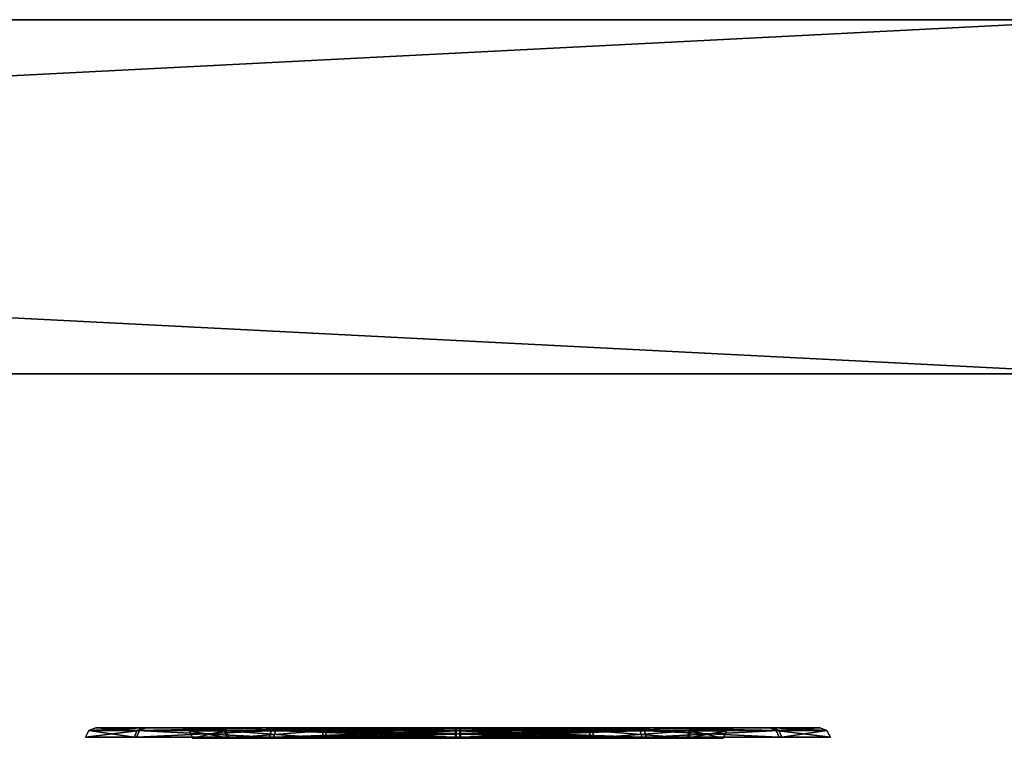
# Model space of a CAD drawing. Header units: millimetres. Extents: x -150 to 150, y -85 to 1149.
# Tile 359 of 656: x -70.24 to -67.46, y 1014.37 to 1016.4. Entities that reach past the tile are written whole.
import ezdxf

# ---------------------------------------------------------------- set-up
doc = ezdxf.new("R2010")
doc.units = ezdxf.units.MM
doc.header["$LTSCALE"] = 21.359881
for name, color, linetype in [('8800', 7, 'CONTINUOUS'), ('8801', 7, 'CONTINUOUS'), ('8802', 7, 'CONTINUOUS'), ('8803', 7, 'CONTINUOUS'), ('8804', 7, 'CONTINUOUS'), ('8805', 7, 'CONTINUOUS'), ('8806', 7, 'CONTINUOUS'), ('8807', 7, 'CONTINUOUS'), ('9017', 7, 'CONTINUOUS'), ('9018', 7, 'CONTINUOUS'), ('9019', 7, 'CONTINUOUS')]:
    doc.layers.add(name, color=color, linetype=linetype)

msp = doc.modelspace()

# ---------------------------------------------------------------- linework, layer by layer
at = {"layer": '8800', "linetype": 'CONTINUOUS'}
for points in [[(-69.7588, 1014.3912, 299.9949), (-69.6596, 1014.3912, 300.375), (-69.75, 1014.37, 299.995), (-69.7588, 1014.3912, 299.9949)], [(-69.6546, 1014.3912, 299.6162), (-69.7588, 1014.3912, 299.9949), (-69.647, 1014.37, 299.6207), (-69.6546, 1014.3912, 299.6162)], [(-69.647, 1014.37, 299.6207), (-69.7588, 1014.3912, 299.9949), (-69.75, 1014.37, 299.995), (-69.647, 1014.37, 299.6207)], [(-69.75, 1014.37, 299.995), (-69.6596, 1014.3912, 300.375), (-69.652, 1014.37, 300.3707), (-69.75, 1014.37, 299.995)], [(-69.6596, 1014.3912, 300.375), (-69.3838, 1014.3912, 300.6546), (-69.652, 1014.37, 300.3707), (-69.6596, 1014.3912, 300.375)], [(-69.375, 1014.3912, 299.3404), (-69.6546, 1014.3912, 299.6162), (-69.3707, 1014.37, 299.348), (-69.375, 1014.3912, 299.3404)], [(-69.3707, 1014.37, 299.348), (-69.6546, 1014.3912, 299.6162), (-69.647, 1014.37, 299.6207), (-69.3707, 1014.37, 299.348)], [(-69.652, 1014.37, 300.3707), (-69.3838, 1014.3912, 300.6546), (-69.3793, 1014.37, 300.647), (-69.652, 1014.37, 300.3707)], [(-69.3838, 1014.3912, 300.6546), (-69.0051, 1014.3912, 300.7588), (-69.3793, 1014.37, 300.647), (-69.3838, 1014.3912, 300.6546)], [(-69.0051, 1014.3912, 300.7588), (-69.005, 1014.3815, 300.7523), (-69.3793, 1014.37, 300.647), (-69.0051, 1014.3912, 300.7588)], [(-69.005, 1014.3815, 300.7523), (-69.005, 1014.37, 300.75), (-69.3793, 1014.37, 300.647), (-69.005, 1014.3815, 300.7523)], [(-68.9949, 1014.3912, 299.2412), (-69.375, 1014.3912, 299.3404), (-68.995, 1014.3815, 299.2477), (-68.9949, 1014.3912, 299.2412)], [(-68.995, 1014.3815, 299.2477), (-69.375, 1014.3912, 299.3404), (-68.995, 1014.37, 299.25), (-68.995, 1014.3815, 299.2477)], [(-68.995, 1014.37, 299.25), (-69.375, 1014.3912, 299.3404), (-69.3707, 1014.37, 299.348), (-68.995, 1014.37, 299.25)]]:
    msp.add_3dface(points, dxfattribs=at)
at = {"layer": '8801', "linetype": 'CONTINUOUS'}
for points in [[(-69.6596, 1014.3912, 300.375), (-69.7588, 1014.3912, 299.9949), (-69.78, 1014.4, 299.9961), (-69.6596, 1014.3912, 300.375)], [(-69.6774, 1014.4, 300.3867), (-69.6596, 1014.3912, 300.375), (-69.78, 1014.4, 299.9961), (-69.6774, 1014.4, 300.3867)], [(-69.78, 1014.4, 299.9961), (-69.7588, 1014.3912, 299.9949), (-69.6739, 1014.4, 299.6073), (-69.78, 1014.4, 299.9961)], [(-69.7588, 1014.3912, 299.9949), (-69.6546, 1014.3912, 299.6162), (-69.6739, 1014.4, 299.6073), (-69.7588, 1014.3912, 299.9949)], [(-69.3946, 1014.4, 300.6728), (-69.6596, 1014.3912, 300.375), (-69.6774, 1014.4, 300.3867), (-69.3946, 1014.4, 300.6728)], [(-69.6739, 1014.4, 299.6073), (-69.6546, 1014.3912, 299.6162), (-69.3876, 1014.4, 299.3231), (-69.6739, 1014.4, 299.6073)], [(-69.3838, 1014.3912, 300.6546), (-69.6596, 1014.3912, 300.375), (-69.3946, 1014.4, 300.6728), (-69.3838, 1014.3912, 300.6546)], [(-69.6546, 1014.3912, 299.6162), (-69.375, 1014.3912, 299.3404), (-69.3876, 1014.4, 299.3231), (-69.6546, 1014.3912, 299.6162)], [(-69.0052, 1014.4, 300.78), (-69.3838, 1014.3912, 300.6546), (-69.3946, 1014.4, 300.6728), (-69.0052, 1014.4, 300.78)], [(-69.3876, 1014.4, 299.3231), (-69.375, 1014.3912, 299.3404), (-69.1979, 1014.4, 299.2455), (-69.3876, 1014.4, 299.3231)], [(-69.3838, 1014.3912, 300.6546), (-69.0052, 1014.4, 300.78), (-69.0051, 1014.3977, 300.7685), (-69.3838, 1014.3912, 300.6546)], [(-69.0051, 1014.3912, 300.7588), (-69.3838, 1014.3912, 300.6546), (-69.0051, 1014.3977, 300.7685), (-69.0051, 1014.3912, 300.7588)], [(-69.375, 1014.3912, 299.3404), (-68.9949, 1014.3912, 299.2412), (-69.1979, 1014.4, 299.2455), (-69.375, 1014.3912, 299.3404)], [(-69.1979, 1014.4, 299.2455), (-68.9949, 1014.3912, 299.2412), (-68.9949, 1014.3977, 299.2315), (-69.1979, 1014.4, 299.2455)], [(-68.9948, 1014.4, 299.22), (-69.1979, 1014.4, 299.2455), (-68.9949, 1014.3977, 299.2315), (-68.9948, 1014.4, 299.22)]]:
    msp.add_3dface(points, dxfattribs=at)
at = {"layer": '8802', "linetype": 'CONTINUOUS'}
for points in [[(-69.005, 1014.3815, 300.7523), (-69.0051, 1014.3912, 300.7588), (-68.625, 1014.3912, 300.6596), (-69.005, 1014.3815, 300.7523)], [(-69.005, 1014.37, 300.75), (-69.005, 1014.3815, 300.7523), (-68.625, 1014.3912, 300.6596), (-69.005, 1014.37, 300.75)], [(-69.005, 1014.37, 300.75), (-68.625, 1014.3912, 300.6596), (-68.6293, 1014.37, 300.652), (-69.005, 1014.37, 300.75)], [(-68.9949, 1014.3912, 299.2412), (-68.995, 1014.3815, 299.2477), (-68.6207, 1014.37, 299.353), (-68.9949, 1014.3912, 299.2412)], [(-68.995, 1014.3815, 299.2477), (-68.995, 1014.37, 299.25), (-68.6207, 1014.37, 299.353), (-68.995, 1014.3815, 299.2477)], [(-68.6162, 1014.3912, 299.3454), (-68.9949, 1014.3912, 299.2412), (-68.6207, 1014.37, 299.353), (-68.6162, 1014.3912, 299.3454)], [(-68.625, 1014.3912, 300.6596), (-68.3454, 1014.3912, 300.3838), (-68.6293, 1014.37, 300.652), (-68.625, 1014.3912, 300.6596)], [(-68.6293, 1014.37, 300.652), (-68.3454, 1014.3912, 300.3838), (-68.353, 1014.37, 300.3793), (-68.6293, 1014.37, 300.652)], [(-68.348, 1014.37, 299.6293), (-68.6162, 1014.3912, 299.3454), (-68.6207, 1014.37, 299.353), (-68.348, 1014.37, 299.6293)], [(-68.3404, 1014.3912, 299.625), (-68.6162, 1014.3912, 299.3454), (-68.348, 1014.37, 299.6293), (-68.3404, 1014.3912, 299.625)], [(-68.3454, 1014.3912, 300.3838), (-68.2412, 1014.3912, 300.0051), (-68.353, 1014.37, 300.3793), (-68.3454, 1014.3912, 300.3838)], [(-68.353, 1014.37, 300.3793), (-68.2412, 1014.3912, 300.0051), (-68.25, 1014.37, 300.005), (-68.353, 1014.37, 300.3793)], [(-68.25, 1014.37, 300.005), (-68.3404, 1014.3912, 299.625), (-68.348, 1014.37, 299.6293), (-68.25, 1014.37, 300.005)], [(-68.2412, 1014.3912, 300.0051), (-68.3404, 1014.3912, 299.625), (-68.25, 1014.37, 300.005), (-68.2412, 1014.3912, 300.0051)]]:
    msp.add_3dface(points, dxfattribs=at)
at = {"layer": '8803', "linetype": 'CONTINUOUS'}
for points in [[(-69.0051, 1014.3977, 300.7685), (-69.0052, 1014.4, 300.78), (-68.8021, 1014.4, 300.7545), (-69.0051, 1014.3977, 300.7685)], [(-69.0051, 1014.3912, 300.7588), (-69.0051, 1014.3977, 300.7685), (-68.8021, 1014.4, 300.7545), (-69.0051, 1014.3912, 300.7588)], [(-68.625, 1014.3912, 300.6596), (-69.0051, 1014.3912, 300.7588), (-68.8021, 1014.4, 300.7545), (-68.625, 1014.3912, 300.6596)], [(-68.9948, 1014.4, 299.22), (-68.9949, 1014.3977, 299.2315), (-68.6162, 1014.3912, 299.3454), (-68.9948, 1014.4, 299.22)], [(-68.9949, 1014.3977, 299.2315), (-68.9949, 1014.3912, 299.2412), (-68.6162, 1014.3912, 299.3454), (-68.9949, 1014.3977, 299.2315)], [(-68.9948, 1014.4, 299.22), (-68.6162, 1014.3912, 299.3454), (-68.6054, 1014.4, 299.3272), (-68.9948, 1014.4, 299.22)], [(-68.6124, 1014.4, 300.6769), (-68.625, 1014.3912, 300.6596), (-68.8021, 1014.4, 300.7545), (-68.6124, 1014.4, 300.6769)], [(-68.3454, 1014.3912, 300.3838), (-68.625, 1014.3912, 300.6596), (-68.6124, 1014.4, 300.6769), (-68.3454, 1014.3912, 300.3838)], [(-68.6162, 1014.3912, 299.3454), (-68.3404, 1014.3912, 299.625), (-68.6054, 1014.4, 299.3272), (-68.6162, 1014.3912, 299.3454)], [(-68.3261, 1014.4, 300.3927), (-68.3454, 1014.3912, 300.3838), (-68.6124, 1014.4, 300.6769), (-68.3261, 1014.4, 300.3927)], [(-68.6054, 1014.4, 299.3272), (-68.3404, 1014.3912, 299.625), (-68.3226, 1014.4, 299.6133), (-68.6054, 1014.4, 299.3272)], [(-68.2412, 1014.3912, 300.0051), (-68.3454, 1014.3912, 300.3838), (-68.3261, 1014.4, 300.3927), (-68.2412, 1014.3912, 300.0051)], [(-68.3404, 1014.3912, 299.625), (-68.2412, 1014.3912, 300.0051), (-68.22, 1014.4, 300.0039), (-68.3404, 1014.3912, 299.625)], [(-68.3226, 1014.4, 299.6133), (-68.3404, 1014.3912, 299.625), (-68.22, 1014.4, 300.0039), (-68.3226, 1014.4, 299.6133)], [(-68.22, 1014.4, 300.0039), (-68.2412, 1014.3912, 300.0051), (-68.3261, 1014.4, 300.3927), (-68.22, 1014.4, 300.0039)]]:
    msp.add_3dface(points, dxfattribs=at)
at = {"layer": '8804', "linetype": 'CONTINUOUS'}
for points in [[(-70.0431, 1014.3923, 299.993), (-69.8998, 1014.3923, 299.4724), (-70.0529, 1014.3733, 299.993), (-70.0431, 1014.3923, 299.993)], [(-70.0529, 1014.3733, 299.993), (-69.8998, 1014.3923, 299.4724), (-69.9083, 1014.3733, 299.4675), (-70.0529, 1014.3733, 299.993)], [(-69.9153, 1014.3733, 300.5203), (-70.0431, 1014.3923, 299.993), (-70.0529, 1014.3733, 299.993), (-69.9153, 1014.3733, 300.5203)], [(-69.9068, 1014.3923, 300.5155), (-70.0431, 1014.3923, 299.993), (-69.9153, 1014.3733, 300.5203), (-69.9068, 1014.3923, 300.5155)], [(-69.5325, 1014.3733, 300.9083), (-69.9068, 1014.3923, 300.5155), (-69.9153, 1014.3733, 300.5203), (-69.5325, 1014.3733, 300.9083)], [(-69.8998, 1014.3923, 299.4724), (-69.5155, 1014.3923, 299.0932), (-69.9083, 1014.3733, 299.4675), (-69.8998, 1014.3923, 299.4724)], [(-69.9083, 1014.3733, 299.4675), (-69.5155, 1014.3923, 299.0932), (-69.5203, 1014.3733, 299.0847), (-69.9083, 1014.3733, 299.4675)], [(-69.5276, 1014.3923, 300.8998), (-69.9068, 1014.3923, 300.5155), (-69.5325, 1014.3733, 300.9083), (-69.5276, 1014.3923, 300.8998)], [(-69.007, 1014.3733, 301.0529), (-69.5276, 1014.3923, 300.8998), (-69.5325, 1014.3733, 300.9083), (-69.007, 1014.3733, 301.0529)], [(-69.007, 1014.3923, 301.0431), (-69.5276, 1014.3923, 300.8998), (-69.007, 1014.3837, 301.0497), (-69.007, 1014.3923, 301.0431)], [(-69.007, 1014.3837, 301.0497), (-69.5276, 1014.3923, 300.8998), (-69.007, 1014.3733, 301.0529), (-69.007, 1014.3837, 301.0497)], [(-68.993, 1014.3923, 298.9569), (-68.993, 1014.3837, 298.9503), (-69.5203, 1014.3733, 299.0847), (-68.993, 1014.3923, 298.9569)], [(-69.5155, 1014.3923, 299.0932), (-68.993, 1014.3923, 298.9569), (-69.5203, 1014.3733, 299.0847), (-69.5155, 1014.3923, 299.0932)], [(-68.993, 1014.3837, 298.9503), (-68.993, 1014.3733, 298.9471), (-69.5203, 1014.3733, 299.0847), (-68.993, 1014.3837, 298.9503)]]:
    msp.add_3dface(points, dxfattribs=at)
at = {"layer": '8805', "linetype": 'CONTINUOUS'}
for points in [[(-69.8998, 1014.3923, 299.4724), (-70.0431, 1014.3923, 299.993), (-70.023, 1014.4, 299.9924), (-69.8998, 1014.3923, 299.4724)], [(-70.0431, 1014.3923, 299.993), (-69.9068, 1014.3923, 300.5155), (-69.8907, 1014.4, 300.5032), (-70.0431, 1014.3923, 299.993)], [(-70.023, 1014.4, 299.9924), (-70.0431, 1014.3923, 299.993), (-69.8907, 1014.4, 300.5032), (-70.023, 1014.4, 299.9924)], [(-69.8824, 1014.4, 299.4824), (-69.8998, 1014.3923, 299.4724), (-70.023, 1014.4, 299.9924), (-69.8824, 1014.4, 299.4824)], [(-69.9068, 1014.3923, 300.5155), (-69.5276, 1014.3923, 300.8998), (-69.5203, 1014.4, 300.8809), (-69.9068, 1014.3923, 300.5155)], [(-69.8907, 1014.4, 300.5032), (-69.9068, 1014.3923, 300.5155), (-69.5203, 1014.4, 300.8809), (-69.8907, 1014.4, 300.5032)], [(-69.5155, 1014.3923, 299.0932), (-69.8998, 1014.3923, 299.4724), (-69.5062, 1014.4, 299.1109), (-69.5155, 1014.3923, 299.0932)], [(-69.5062, 1014.4, 299.1109), (-69.8998, 1014.3923, 299.4724), (-69.8824, 1014.4, 299.4824), (-69.5062, 1014.4, 299.1109)], [(-69.5276, 1014.3923, 300.8998), (-69.007, 1014.3923, 301.0431), (-69.2729, 1014.4, 300.986), (-69.5276, 1014.3923, 300.8998)], [(-69.5203, 1014.4, 300.8809), (-69.5276, 1014.3923, 300.8998), (-69.2729, 1014.4, 300.986), (-69.5203, 1014.4, 300.8809)], [(-68.9932, 1014.4, 298.977), (-69.5155, 1014.3923, 299.0932), (-69.5062, 1014.4, 299.1109), (-68.9932, 1014.4, 298.977)], [(-69.5155, 1014.3923, 299.0932), (-68.9932, 1014.4, 298.977), (-68.9931, 1014.398, 298.9662), (-69.5155, 1014.3923, 299.0932)], [(-68.993, 1014.3923, 298.9569), (-69.5155, 1014.3923, 299.0932), (-68.9931, 1014.398, 298.9662), (-68.993, 1014.3923, 298.9569)], [(-69.2729, 1014.4, 300.986), (-69.007, 1014.3923, 301.0431), (-69.0069, 1014.398, 301.0338), (-69.2729, 1014.4, 300.986)], [(-69.0068, 1014.4, 301.023), (-69.2729, 1014.4, 300.986), (-69.0069, 1014.398, 301.0338), (-69.0068, 1014.4, 301.023)]]:
    msp.add_3dface(points, dxfattribs=at)
at = {"layer": '8806', "linetype": 'CONTINUOUS'}
for points in [[(-69.007, 1014.3923, 301.0431), (-69.007, 1014.3837, 301.0497), (-68.4797, 1014.3733, 300.9153), (-69.007, 1014.3923, 301.0431)], [(-68.4845, 1014.3923, 300.9068), (-69.007, 1014.3923, 301.0431), (-68.4797, 1014.3733, 300.9153), (-68.4845, 1014.3923, 300.9068)], [(-69.007, 1014.3837, 301.0497), (-69.007, 1014.3733, 301.0529), (-68.4797, 1014.3733, 300.9153), (-69.007, 1014.3837, 301.0497)], [(-68.993, 1014.3733, 298.9471), (-68.993, 1014.3837, 298.9503), (-68.4724, 1014.3923, 299.1002), (-68.993, 1014.3733, 298.9471)], [(-68.993, 1014.3733, 298.9471), (-68.4724, 1014.3923, 299.1002), (-68.4675, 1014.3733, 299.0917), (-68.993, 1014.3733, 298.9471)], [(-68.993, 1014.3837, 298.9503), (-68.993, 1014.3923, 298.9569), (-68.4724, 1014.3923, 299.1002), (-68.993, 1014.3837, 298.9503)], [(-68.1002, 1014.3923, 300.5276), (-68.4845, 1014.3923, 300.9068), (-68.0917, 1014.3733, 300.5325), (-68.1002, 1014.3923, 300.5276)], [(-68.0917, 1014.3733, 300.5325), (-68.4845, 1014.3923, 300.9068), (-68.4797, 1014.3733, 300.9153), (-68.0917, 1014.3733, 300.5325)], [(-68.4724, 1014.3923, 299.1002), (-68.0932, 1014.3923, 299.4845), (-68.4675, 1014.3733, 299.0917), (-68.4724, 1014.3923, 299.1002)], [(-68.4675, 1014.3733, 299.0917), (-68.0932, 1014.3923, 299.4845), (-68.0847, 1014.3733, 299.4797), (-68.4675, 1014.3733, 299.0917)], [(-67.9569, 1014.3923, 300.007), (-68.1002, 1014.3923, 300.5276), (-67.9471, 1014.3733, 300.007), (-67.9569, 1014.3923, 300.007)], [(-67.9471, 1014.3733, 300.007), (-68.1002, 1014.3923, 300.5276), (-68.0917, 1014.3733, 300.5325), (-67.9471, 1014.3733, 300.007)], [(-68.0932, 1014.3923, 299.4845), (-67.9569, 1014.3923, 300.007), (-68.0847, 1014.3733, 299.4797), (-68.0932, 1014.3923, 299.4845)], [(-68.0847, 1014.3733, 299.4797), (-67.9569, 1014.3923, 300.007), (-67.9471, 1014.3733, 300.007), (-68.0847, 1014.3733, 299.4797)]]:
    msp.add_3dface(points, dxfattribs=at)
at = {"layer": '8807', "linetype": 'CONTINUOUS'}
for points in [[(-69.0069, 1014.398, 301.0338), (-69.007, 1014.3923, 301.0431), (-68.4845, 1014.3923, 300.9068), (-69.0069, 1014.398, 301.0338)], [(-69.0068, 1014.4, 301.023), (-69.0069, 1014.398, 301.0338), (-68.4845, 1014.3923, 300.9068), (-69.0068, 1014.4, 301.023)], [(-69.0068, 1014.4, 301.023), (-68.4845, 1014.3923, 300.9068), (-68.4938, 1014.4, 300.8891), (-69.0068, 1014.4, 301.023)], [(-68.9931, 1014.398, 298.9662), (-68.9932, 1014.4, 298.977), (-68.7271, 1014.4, 299.014), (-68.9931, 1014.398, 298.9662)], [(-68.993, 1014.3923, 298.9569), (-68.9931, 1014.398, 298.9662), (-68.7271, 1014.4, 299.014), (-68.993, 1014.3923, 298.9569)], [(-68.4724, 1014.3923, 299.1002), (-68.993, 1014.3923, 298.9569), (-68.7271, 1014.4, 299.014), (-68.4724, 1014.3923, 299.1002)], [(-68.4797, 1014.4, 299.1191), (-68.4724, 1014.3923, 299.1002), (-68.7271, 1014.4, 299.014), (-68.4797, 1014.4, 299.1191)], [(-68.4845, 1014.3923, 300.9068), (-68.1002, 1014.3923, 300.5276), (-68.4938, 1014.4, 300.8891), (-68.4845, 1014.3923, 300.9068)], [(-68.4938, 1014.4, 300.8891), (-68.1002, 1014.3923, 300.5276), (-68.1176, 1014.4, 300.5176), (-68.4938, 1014.4, 300.8891)], [(-68.0932, 1014.3923, 299.4845), (-68.4724, 1014.3923, 299.1002), (-68.4797, 1014.4, 299.1191), (-68.0932, 1014.3923, 299.4845)], [(-68.1093, 1014.4, 299.4968), (-68.0932, 1014.3923, 299.4845), (-68.4797, 1014.4, 299.1191), (-68.1093, 1014.4, 299.4968)], [(-68.1176, 1014.4, 300.5176), (-68.1002, 1014.3923, 300.5276), (-67.977, 1014.4, 300.0076), (-68.1176, 1014.4, 300.5176)], [(-67.9569, 1014.3923, 300.007), (-68.0932, 1014.3923, 299.4845), (-68.1093, 1014.4, 299.4968), (-67.9569, 1014.3923, 300.007)], [(-67.977, 1014.4, 300.0076), (-67.9569, 1014.3923, 300.007), (-68.1093, 1014.4, 299.4968), (-67.977, 1014.4, 300.0076)], [(-68.1002, 1014.3923, 300.5276), (-67.9569, 1014.3923, 300.007), (-67.977, 1014.4, 300.0076), (-68.1002, 1014.3923, 300.5276)]]:
    msp.add_3dface(points, dxfattribs=at)
at = {"layer": '9017', "color": 7, "linetype": 'CONTINUOUS', "true_color": 0x0080c0}
for points in [[(-147.3375, 1016.4, 288.3331), (-147.8, 1016.4, 300), (147.3388, 1016.4, 288.3564), (-147.3375, 1016.4, 288.3331)], [(147.3388, 1016.4, 288.3564), (-147.8, 1016.4, 300), (147.8, 1016.4, 300), (147.3388, 1016.4, 288.3564)], [(147.8, 1016.4, 300), (-147.8, 1016.4, 300), (-147.3388, 1016.4, 311.6436), (147.8, 1016.4, 300)], [(147.3375, 1016.4, 311.6669), (147.8, 1016.4, 300), (-147.3388, 1016.4, 311.6436), (147.3375, 1016.4, 311.6669)], [(-145.9758, 1016.4, 323.1496), (147.3375, 1016.4, 311.6669), (-147.3388, 1016.4, 311.6436), (-145.9758, 1016.4, 323.1496)], [(-145.9676, 1016.4, 276.7996), (-147.3375, 1016.4, 288.3331), (145.9758, 1016.4, 276.8504), (-145.9676, 1016.4, 276.7996)], [(145.9758, 1016.4, 276.8504), (-147.3375, 1016.4, 288.3331), (147.3388, 1016.4, 288.3564), (145.9758, 1016.4, 276.8504)], [(145.9676, 1016.4, 323.2004), (147.3375, 1016.4, 311.6669), (-145.9758, 1016.4, 323.1496), (145.9676, 1016.4, 323.2004)], [(-143.7027, 1016.4, 334.5512), (145.9676, 1016.4, 323.2004), (-145.9758, 1016.4, 323.1496), (-143.7027, 1016.4, 334.5512)], [(-143.6821, 1016.4, 265.3647), (-145.9676, 1016.4, 276.7996), (143.7027, 1016.4, 265.4488), (-143.6821, 1016.4, 265.3647)], [(143.7027, 1016.4, 265.4488), (-145.9676, 1016.4, 276.7996), (145.9758, 1016.4, 276.8504), (143.7027, 1016.4, 265.4488)], [(143.6821, 1016.4, 334.6353), (145.9676, 1016.4, 323.2004), (-143.7027, 1016.4, 334.5512), (143.6821, 1016.4, 334.6353)], [(-140.5506, 1016.4, 345.7201), (143.6821, 1016.4, 334.6353), (-143.7027, 1016.4, 334.5512), (-140.5506, 1016.4, 345.7201)], [(-140.5128, 1016.4, 254.1638), (-143.6821, 1016.4, 265.3647), (140.5506, 1016.4, 254.2799), (-140.5128, 1016.4, 254.1638)], [(140.5506, 1016.4, 254.2799), (-143.6821, 1016.4, 265.3647), (143.7027, 1016.4, 265.4488), (140.5506, 1016.4, 254.2799)], [(140.5128, 1016.4, 345.8362), (143.6821, 1016.4, 334.6353), (-140.5506, 1016.4, 345.7201), (140.5128, 1016.4, 345.8362)], [(-131.6743, 1016.4, 367.1331), (140.5128, 1016.4, 345.8362), (-140.5506, 1016.4, 345.7201), (-131.6743, 1016.4, 367.1331)], [(-136.4619, 1016.4, 243.2361), (-140.5128, 1016.4, 254.1638), (131.6743, 1016.4, 232.8669), (-136.4619, 1016.4, 243.2361)], [(131.6743, 1016.4, 232.8669), (-140.5128, 1016.4, 254.1638), (140.5506, 1016.4, 254.2799), (131.6743, 1016.4, 232.8669)], [(-131.591, 1016.4, 232.7035), (-136.4619, 1016.4, 243.2361), (131.6743, 1016.4, 232.8669), (-131.591, 1016.4, 232.7035)], [(136.4619, 1016.4, 356.7639), (140.5128, 1016.4, 345.8362), (-131.6743, 1016.4, 367.1331), (136.4619, 1016.4, 356.7639)], [(131.591, 1016.4, 367.2965), (136.4619, 1016.4, 356.7639), (-131.6743, 1016.4, 367.1331), (131.591, 1016.4, 367.2965)], [(-119.5976, 1016.4, 386.838), (131.591, 1016.4, 367.2965), (-131.6743, 1016.4, 367.1331), (-119.5976, 1016.4, 386.838)], [(-119.4746, 1016.4, 212.9921), (-131.591, 1016.4, 232.7035), (119.5976, 1016.4, 213.162), (-119.4746, 1016.4, 212.9921)], [(119.5976, 1016.4, 213.162), (-131.591, 1016.4, 232.7035), (131.6743, 1016.4, 232.8669), (119.5976, 1016.4, 213.162)], [(119.4746, 1016.4, 387.0079), (131.591, 1016.4, 367.2965), (-119.5976, 1016.4, 386.838), (119.4746, 1016.4, 387.0079)], [(-104.5494, 1016.4, 404.4695), (119.4746, 1016.4, 387.0079), (-119.5976, 1016.4, 386.838), (-104.5494, 1016.4, 404.4695)], [(-104.4162, 1016.4, 195.3968), (-119.4746, 1016.4, 212.9921), (104.5494, 1016.4, 195.5305), (-104.4162, 1016.4, 195.3968)], [(104.5494, 1016.4, 195.5305), (-119.4746, 1016.4, 212.9921), (119.5976, 1016.4, 213.162), (104.5494, 1016.4, 195.5305)], [(104.4162, 1016.4, 404.6032), (119.4746, 1016.4, 387.0079), (-104.5494, 1016.4, 404.4695), (104.4162, 1016.4, 404.6032)], [(-86.9207, 1016.4, 419.5377), (104.4162, 1016.4, 404.6032), (-104.5494, 1016.4, 404.4695), (-86.9207, 1016.4, 419.5377)], [(-86.7943, 1016.4, 180.3706), (-104.4162, 1016.4, 195.3968), (86.9207, 1016.4, 180.4623), (-86.7943, 1016.4, 180.3706)], [(86.9207, 1016.4, 180.4623), (-104.4162, 1016.4, 195.3968), (104.5494, 1016.4, 195.5305), (86.9207, 1016.4, 180.4623)], [(86.7943, 1016.4, 419.6294), (104.4162, 1016.4, 404.6032), (-86.9207, 1016.4, 419.5377), (86.7943, 1016.4, 419.6294)], [(-67.1594, 1016.4, 431.6588), (86.7943, 1016.4, 419.6294), (-86.9207, 1016.4, 419.5377), (-67.1594, 1016.4, 431.6588)], [(-67.0268, 1016.4, 168.274), (-86.7943, 1016.4, 180.3706), (67.1594, 1016.4, 168.3412), (-67.0268, 1016.4, 168.274)], [(67.1594, 1016.4, 168.3412), (-86.7943, 1016.4, 180.3706), (86.9207, 1016.4, 180.4623), (67.1594, 1016.4, 168.3412)]]:
    msp.add_3dface(points, dxfattribs=at)
at = {"layer": '9018', "color": 7, "linetype": 'CONTINUOUS', "true_color": 0x0080c0}
for points in [[(-86.9159, 1015.4, 180.4572), (-86.7943, 1016.4, 180.3706), (-67.155, 1015.4, 168.3374), (-86.9159, 1015.4, 180.4572)], [(-86.7943, 1016.4, 180.3706), (-67.0268, 1016.4, 168.274), (-67.155, 1015.4, 168.3374), (-86.7943, 1016.4, 180.3706)]]:
    msp.add_3dface(points, dxfattribs=at)
at = {"layer": '9019', "color": 7, "linetype": 'CONTINUOUS', "true_color": 0x0080c0}
for points in [[(-67.1594, 1016.4, 431.6588), (-86.9207, 1016.4, 419.5377), (-86.7895, 1015.4, 419.6345), (-67.1594, 1016.4, 431.6588)], [(-67.0226, 1015.4, 431.7301), (-67.1594, 1016.4, 431.6588), (-86.7895, 1015.4, 419.6345), (-67.0226, 1015.4, 431.7301)]]:
    msp.add_3dface(points, dxfattribs=at)

doc.saveas('drawing.dxf')
